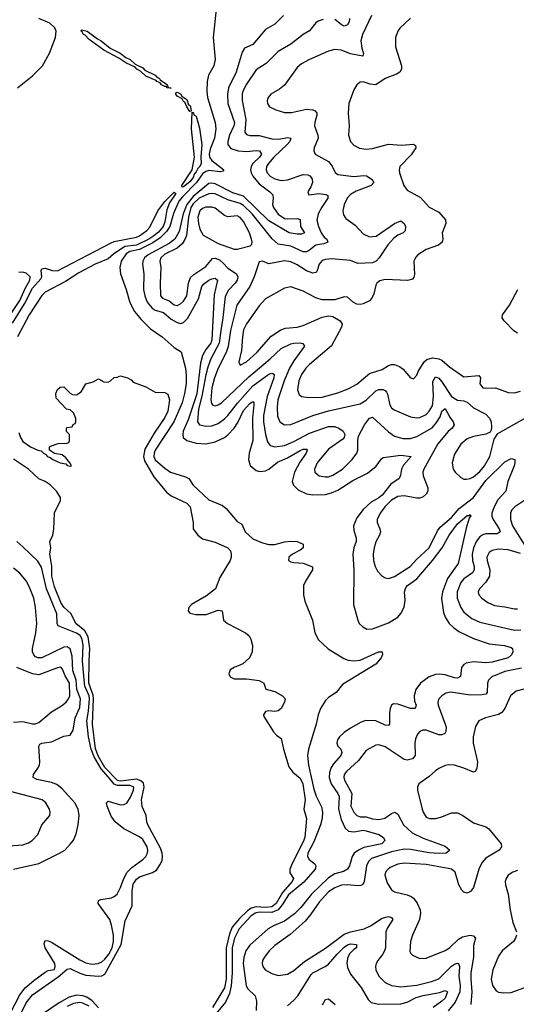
# Model space of a CAD drawing. Header units: inches. Extents: x 1649636 to 1815363, y 506543 to 641975.
# Tile 601 of 656: x 1751069 to 1754222, y 602891 to 609143. Entities that reach past the tile are written whole.
import ezdxf

# ---------------------------------------------------------------- set-up
doc = ezdxf.new("R2010")
doc.units = ezdxf.units.IN
doc.header["$MEASUREMENT"] = 0
doc.layers.add('B7650', color=7, linetype='Continuous')

msp = doc.modelspace()

# ---------------------------------------------------------------- linework, layer by layer
at = {"layer": 'B7650', "color": 5}
for points, elevation in [([(1752319.2, 609230), (1752298.1, 609030), (1752310.1, 608890), (1752301.1, 608850), (1752268.7, 608791.3), (1752259, 608750), (1752257.4, 608690), (1752261.8, 608650), (1752309.7, 608490), (1752315.4, 608450), (1752306.9, 608390), (1752279.3, 608320.7), (1752272.4, 608290), (1752275.2, 608270), (1752289, 608249), (1752365.3, 608190), (1752359, 608181), (1752343.9, 608176.1), (1752270, 608185), (1752250, 608179.6), (1752230, 608163.4), (1752191.6, 608108.4), (1752101.9, 608018.1), (1752080.5, 607990), (1752046.7, 607913.3), (1752022.5, 607830), (1752001.8, 607798.2), (1751961.2, 607758.8), (1751913.7, 607726.3), (1751830, 607684.9), (1751768.7, 607671.3), (1751744.3, 607655.7), (1751712.7, 607610), (1751705.2, 607570), (1751708.9, 607530), (1751745.1, 607430), (1751768.4, 607348.4), (1751797.3, 607290), (1751839.7, 607239.7), (1751899.5, 607179.5), (1751973, 607130), (1752050, 607062.1), (1752093.9, 607033.9), (1752120.9, 606930), (1752126.6, 606886.6), (1752126.1, 606830), (1752116.2, 606770), (1752099.9, 606710), (1752047, 606590), (1751930.3, 606410), (1751922.2, 606390), (1751920.8, 606370), (1751929, 606349), (1751990, 606295.1), (1752026.6, 606270), (1752121.1, 606241.1), (1752143.6, 606230), (1752170, 606188.4), (1752270, 606094), (1752357.7, 606057.7), (1752379.9, 606039.9), (1752450, 605957.3), (1752479.8, 605939.8), (1752501.7, 605890), (1752550, 605846), (1752610, 605821.8), (1752650, 605811.2), (1752690, 605811.2), (1752750, 605826.9), (1752790, 605831.6), (1752831.3, 605830), (1752870, 605812.7), (1752868, 605790), (1752850, 605774), (1752800.7, 605750), (1752777.3, 605730), (1752776, 605710), (1752790, 605700.7), (1752810, 605695.5), (1752870, 605692), (1752928.2, 605668.2), (1752928.7, 605650), (1752883.2, 605576.8), (1752871.7, 605550), (1752871.6, 605490), (1752878.7, 605450), (1752927.9, 605330), (1752942.7, 605250), (1752965.8, 605205.8), (1753027.2, 605147.2), (1753126.7, 605086.6), (1753155.6, 605075.6), (1753190, 605071.4), (1753230, 605076.1), (1753348.1, 605128.1), (1753371, 605130), (1753373, 605113), (1753364.9, 605090), (1753330.2, 605050), (1753119.2, 604920.8), (1753078, 604870), (1753030, 604839.9), (1753010, 604820.5), (1752979.6, 604770), (1752963.7, 604730), (1752952.3, 604670), (1752903.4, 604510), (1752897.1, 604470), (1752903, 604410), (1752937, 604257), (1752951.6, 604211.6), (1752984.9, 604144.9), (1752991.8, 604111.8), (1752988.7, 604070), (1752979.1, 604030), (1752937.2, 603922.8), (1752899, 603850), (1752896, 603830), (1752907.5, 603810), (1752943.1, 603783.1), (1752950.1, 603770), (1752945.7, 603750), (1752872.8, 603667.2), (1752774.9, 603585.1), (1752736.6, 603523.4), (1752709.3, 603490.7), (1752670, 603472.9), (1752590, 603475.4), (1752564, 603470), (1752536.1, 603450), (1752462.4, 603370), (1752433.1, 603310), (1752419.2, 603250), (1752419, 603090), (1752412.1, 603007.9), (1752401.3, 602958.7), (1752376.4, 602903.6), (1752297.6, 602810)], 480), ([(1751054.3, 608710), (1751150, 608787.2), (1751214.9, 608850), (1751258.8, 608930), (1751297.1, 609030), (1751300.6, 609070), (1751291.4, 609091.4), (1751261.4, 609121.4), (1751189.8, 609150)], 480), ([(1752743.9, 609170), (1752690, 609114.6), (1752630, 609080.4), (1752550, 608985.6), (1752497.4, 608962.6), (1752482.6, 608937.4), (1752444.3, 608810), (1752395.8, 608710), (1752389.3, 608670), (1752391.7, 608610), (1752432.7, 608490), (1752428.9, 608470), (1752400.8, 608410), (1752390.5, 608370), (1752390.7, 608350), (1752410, 608326.2), (1752457.1, 608310), (1752510, 608305.7), (1752570, 608312.9), (1752592.6, 608310), (1752604.4, 608290), (1752591.8, 608270), (1752550.1, 608230), (1752539.4, 608210), (1752534.2, 608190), (1752538.3, 608170), (1752549.1, 608150), (1752590, 608100.9), (1752656.6, 608050), (1752675.7, 608030), (1752679.3, 608010), (1752674.8, 607970), (1752680.9, 607950), (1752710, 607908.8), (1752750, 607880.6), (1752770, 607877.6), (1752830, 607881.1), (1752850, 607874.9), (1752851.4, 607830), (1752878.4, 607790), (1752858, 607782), (1752830, 607780.6), (1752780.4, 607790), (1752650, 607866.5), (1752490, 608023.5), (1752423.4, 608043.4), (1752310, 608101.4), (1752290, 608105.4), (1752270, 608102.9), (1752170, 608020), (1752131, 607970), (1752107, 607910), (1752081.7, 607798.3), (1752053.8, 607750), (1752017.2, 607722.8), (1751885.8, 607650), (1751861.9, 607630), (1751850.1, 607610), (1751849.1, 607590), (1751858.2, 607530), (1751855.4, 607430), (1751863.1, 607390), (1751878.3, 607350), (1751910, 607310.5), (1751930, 607299.1), (1751983.2, 607283.2), (1752030, 607241.1), (1752070, 607219.6), (1752090, 607215), (1752110, 607219.8), (1752135, 607245), (1752203.5, 607370), (1752225.9, 607450), (1752235.9, 607464.1), (1752269.9, 607490), (1752290, 607498.5), (1752310, 607501), (1752325.5, 607490), (1752303.8, 607396.2), (1752289.2, 607110), (1752282.2, 607090), (1752250, 607048.4), (1752229.5, 607010), (1752218.1, 606961.9), (1752193.1, 606766.9), (1752138.6, 606601.4), (1752107.9, 606530), (1752104.1, 606510), (1752107.6, 606490), (1752130, 606470.9), (1752190, 606454), (1752250, 606450.7), (1752310, 606463.1), (1752368.9, 606491.1), (1752390, 606507.2), (1752430, 606550.1), (1752454.2, 606585.8), (1752490, 606661.4), (1752530, 606705.2), (1752550, 606719.6), (1752555, 606715.1), (1752556.8, 606696.8), (1752546.8, 606613.2), (1752549.7, 606470), (1752526.8, 606390), (1752521.1, 606350), (1752532.8, 606312.8), (1752570, 606280.9), (1752594.6, 606274.6), (1752630, 606279.2), (1752650, 606289.5), (1752706.7, 606333.3), (1752770, 606360.1), (1752850, 606407.8), (1752870, 606416), (1752890, 606416.9), (1752893.8, 606410), (1752887.1, 606390), (1752847.4, 606332.6), (1752814.4, 606270), (1752800.1, 606210), (1752806.7, 606186.7), (1752838.3, 606158.3), (1752890, 606132.4), (1752930, 606125), (1753010, 606127.7), (1753050, 606138.7), (1753090, 606156.1), (1753183.4, 606216.6), (1753276.7, 606263.3), (1753332, 606308), (1753365.7, 606354.3), (1753377.8, 606362.2), (1753490, 606378.9), (1753555.5, 606370), (1753505.3, 606314.7), (1753494, 606290), (1753488, 606250), (1753479.2, 606230), (1753426.2, 606193.8), (1753370, 606123.8), (1753350, 606107.1), (1753301, 606079), (1753250, 606032.3), (1753210, 605979.3), (1753189.5, 605930), (1753190, 605900.7), (1753205.8, 605850), (1753205, 605830), (1753190.2, 605790), (1753184.6, 605750), (1753190.1, 605650), (1753189.3, 605430), (1753215.5, 605330), (1753225.3, 605310), (1753247.1, 605287.1), (1753274, 605274), (1753310, 605275.5), (1753410, 605313.1), (1753470.8, 605349.2), (1753490, 605373.2), (1753510, 605412), (1753517.7, 605457.7), (1753513.1, 605510), (1753521.7, 605538.3), (1753530.6, 605550), (1753590, 605592.5), (1753690, 605708.5), (1753751.8, 605790), (1753796.9, 605870), (1753850, 605941.9), (1753910, 605994.2), (1753926.2, 605993.8), (1753930, 606001), (1753933.7, 605993.7), (1753922.6, 605977.4), (1753904.9, 605915.1), (1753854.2, 605690), (1753786, 605594), (1753754.7, 605510), (1753748, 605468), (1753759.3, 605379.3), (1753770.9, 605350), (1753796.3, 605310), (1753823.1, 605283.1), (1753858.4, 605258.4), (1753950, 605212.8), (1754050, 605178.9), (1754148.5, 605168.5), (1754190, 605155.6), (1754198.3, 605150), (1754201, 605130), (1754191.4, 605110), (1754170, 605089.9), (1754070, 605062.4), (1754030, 605059.4), (1753950, 605065.1), (1753903.7, 605056.3), (1753890, 605049), (1753875, 605030), (1753868.2, 604971.8), (1753850, 604960.8), (1753830, 604963.2), (1753770, 604983.1), (1753733.5, 604986.5), (1753710, 604984.9), (1753670.1, 604969.9), (1753613.8, 604930), (1753584.7, 604890), (1753573.6, 604850), (1753576.7, 604816.7), (1753586.2, 604790), (1753580.5, 604770), (1753550, 604769.9), (1753470, 604797.5), (1753442.2, 604797.8), (1753430.2, 604789.8), (1753422.2, 604770), (1753417.8, 604742.2), (1753417.5, 604670), (1753410, 604660.4), (1753390, 604663.9), (1753330.7, 604690.7), (1753267.3, 604692.7), (1753237.9, 604682.1), (1753170, 604644.1), (1753130, 604617.4), (1753100.2, 604590), (1753086.3, 604570), (1753081.8, 604550), (1753089.3, 604530), (1753107.6, 604510), (1753115, 604490), (1753108.3, 604470), (1753061.6, 604418.4), (1753046.1, 604393.9), (1753036.6, 604363.4), (1753034.5, 604330), (1753046.8, 604290), (1753089.3, 604230), (1753096.7, 604210), (1753093.2, 604130), (1753110, 604063.9), (1753135.3, 604010), (1753156.5, 603990), (1753190, 603985), (1753250, 603996.8), (1753270, 603992.7), (1753350, 603969.1), (1753380.2, 603950), (1753388.5, 603930), (1753368.3, 603910), (1753254.3, 603885.7), (1753220.5, 603870), (1753192.1, 603850), (1753180.7, 603830), (1753162.7, 603770), (1753151.2, 603748.8), (1753125.2, 603734.8), (1753070, 603719.9), (1753030, 603694.8), (1752922.9, 603590), (1752855, 603505), (1752814.7, 603465.3), (1752750, 603418.2), (1752679.8, 603390), (1752647.8, 603370), (1752530, 603266.1), (1752504.2, 603230), (1752491.7, 603188.3), (1752488.5, 603150), (1752507.6, 603007.6), (1752517.4, 602990), (1752564.8, 602944.8), (1752573, 602910), (1752571.6, 602851.6)], 520), ([(1752995.2, 609144.8), (1752965.3, 609134.7), (1752950, 609123.5), (1752910, 609073.1), (1752870, 609048.6), (1752790, 608987.3), (1752710, 608942.2), (1752634, 608866), (1752570, 608823.9), (1752510, 608734.2), (1752486.9, 608690), (1752481.7, 608670), (1752482.5, 608630), (1752505.1, 608510), (1752499.7, 608430), (1752510, 608414.6), (1752530, 608407.3), (1752590, 608406.9), (1752670, 608385.9), (1752715, 608385), (1752770, 608394.4), (1752790.3, 608390), (1752784.7, 608370), (1752768.2, 608350), (1752683.8, 608270), (1752648.3, 608230), (1752637, 608210), (1752634, 608190), (1752640.6, 608170), (1752659.2, 608150), (1752690, 608131.6), (1752730, 608122.8), (1752770, 608126.1), (1752870, 608160.1), (1752898.1, 608158.1), (1752911.8, 608151.8), (1752920.1, 608140.1), (1752925.7, 608130), (1752927.4, 608110), (1752918.1, 608081.9), (1752898, 608050), (1752906, 608030), (1752970, 608039.2), (1753013.6, 608033.6), (1753026.3, 608026.3), (1753026.7, 608010), (1752986.7, 607953.3), (1752963.9, 607910), (1752956.2, 607870), (1752966.1, 607830), (1752983.3, 607790), (1753002.7, 607762.7), (1753018.5, 607750), (1753026.7, 607730), (1753000.1, 607719.9), (1752950, 607711), (1752910, 607678.9), (1752890, 607668.5), (1752870, 607669.5), (1752790, 607705.7), (1752710, 607718.5), (1752672.3, 607752.3), (1752545.4, 607910), (1752490, 607964.2), (1752470, 607975.8), (1752390, 607998.4), (1752310, 608036.8), (1752290, 608039.9), (1752270, 608036.7), (1752208.2, 608010), (1752170, 607973.1), (1752156, 607950), (1752140.7, 607890), (1752127.6, 607772.4), (1752116.4, 607743.6), (1752100.6, 607719.4), (1752068.4, 607691.6), (1751990, 607654.8), (1751964.6, 607630), (1751959.8, 607610), (1751966.3, 607570), (1751960.2, 607470), (1751962.2, 607390), (1751975.2, 607375.2), (1752018.1, 607358.1), (1752050, 607331.9), (1752070, 607327.5), (1752090, 607338.2), (1752110, 607355.6), (1752129.9, 607390), (1752140.2, 607470), (1752154.6, 607505.4), (1752175.3, 607524.7), (1752250, 607575.5), (1752293.6, 607626.4), (1752310, 607628.9), (1752337.3, 607617.3), (1752359.6, 607599.6), (1752390, 607565.8), (1752445, 607530), (1752453.3, 607510), (1752449.6, 607490), (1752437.1, 607470), (1752394.3, 607425.7), (1752373.8, 607386.2), (1752359.9, 607250), (1752345.3, 607170), (1752336.7, 607090), (1752281.9, 606990), (1752262.9, 606937.1), (1752250, 606888.6), (1752226.5, 606753.5), (1752204.3, 606670), (1752197.7, 606590), (1752210, 606569.5), (1752250, 606561.3), (1752290, 606563.4), (1752330, 606579.8), (1752370, 606609), (1752390, 606629.5), (1752451.5, 606708.5), (1752550, 606817.4), (1752650, 606891.6), (1752670, 606899), (1752677.3, 606897.3), (1752685.3, 606890), (1752683.3, 606870), (1752640.4, 606750), (1752616.5, 606630), (1752617.2, 606590), (1752628.9, 606508.9), (1752642.4, 606462.4), (1752659.2, 606439.2), (1752690.1, 606430.1), (1752750, 606439.1), (1752810, 606464), (1752910, 606517.2), (1753030, 606559.1), (1753070, 606559.1), (1753096.4, 606550), (1753123.1, 606530), (1753132.7, 606510), (1753128.5, 606490), (1753120, 606480), (1753030, 606416.1), (1752957.5, 606330), (1752940.2, 606290), (1752942.8, 606270), (1752970, 606247.3), (1753010, 606240.1), (1753030, 606241.2), (1753056.8, 606250), (1753118, 606290), (1753180.3, 606350), (1753209.8, 606390), (1753215.8, 606410), (1753215.4, 606470), (1753221.3, 606498.7), (1753258.3, 606570), (1753290, 606612.1), (1753310, 606618.6), (1753410, 606525.8), (1753450, 606497.5), (1753502.7, 606482.7), (1753550, 606483.3), (1753590, 606496.8), (1753688.1, 606551.9), (1753715.4, 606584.6), (1753738.3, 606621.7), (1753750, 606658), (1753770, 606674.4), (1753799.3, 606619.3), (1753821.9, 606590), (1753827.9, 606570), (1753815.8, 606550), (1753790, 606528.5), (1753724.3, 606450), (1753636.1, 606290), (1753629.4, 606270), (1753630, 606246.8), (1753661.5, 606170), (1753660.6, 606150), (1753650.2, 606130), (1753630, 606112.7), (1753610, 606105.8), (1753590, 606105.6), (1753510, 606120.5), (1753470, 606115.7), (1753430, 606091.1), (1753387.6, 606050), (1753357, 606010), (1753338.5, 605970), (1753338, 605950), (1753355.8, 605910), (1753359.8, 605890), (1753354, 605870), (1753331.4, 605828.6), (1753319.8, 605790), (1753314, 605750), (1753315, 605710), (1753325.5, 605670), (1753341.2, 605641.2), (1753370, 605610.3), (1753390, 605598), (1753410, 605595.6), (1753450, 605607.9), (1753548.7, 605671.3), (1753590, 605718), (1753669.3, 605790), (1753722.1, 605897.9), (1753738.9, 605921.1), (1753810, 605981.8), (1753860.6, 606039.4), (1753950, 606109.2), (1754030, 606217.1), (1754150, 606335), (1754190, 606357.6), (1754212.1, 606350), (1754213.9, 606330), (1754209.5, 606310), (1754168.3, 606210), (1754156.8, 606150), (1754105.1, 606094.9), (1754080.9, 606050), (1754066.5, 606010), (1754067, 605990), (1754075.3, 605970), (1754113.4, 605910), (1754119.3, 605890), (1754100.9, 605879.1), (1754030, 605878.5), (1754010, 605873), (1753990, 605859.4), (1753970, 605832.4), (1753950.1, 605790), (1753941.8, 605750), (1753943.7, 605710), (1753955.6, 605670), (1753955.8, 605650), (1753943.5, 605630), (1753890, 605593.1), (1753869.6, 605570), (1753847.5, 605510), (1753847.4, 605470), (1753869.5, 605410), (1753890, 605380.7), (1753940.1, 605340.1), (1753990, 605317), (1754210, 605266.6), (1754250.3, 605269.7)], 540), ([(1753302, 609170), (1753245.9, 609050), (1753235.8, 609010), (1753241.6, 608961.6), (1753251.4, 608928.6), (1753247.7, 608912.3), (1753170, 608925.5), (1753110, 608949), (1753070, 608954), (1753030, 608942.4), (1752910, 608890.7), (1752857.7, 608862.3), (1752830, 608839.1), (1752750, 608728), (1752718.8, 608701.2), (1752663.8, 608670), (1752647, 608650), (1752641.3, 608630), (1752641.6, 608610), (1752654.8, 608590), (1752696, 608570), (1752750, 608554.6), (1752794.1, 608554.1), (1752890, 608575), (1752930, 608571.5), (1752944.3, 608564.3), (1752956.5, 608550), (1752956.4, 608536.4), (1752942.7, 608490), (1752942, 608470), (1752963.2, 608410), (1752963.8, 608390), (1752938.5, 608330), (1752936, 608310), (1752945.3, 608290), (1753030, 608242.8), (1753053.3, 608213.3), (1753072.6, 608172.6), (1753090, 608160.7), (1753190, 608147.7), (1753253.8, 608153.9), (1753270.9, 608150.9), (1753308.1, 608128.1), (1753317.4, 608110), (1753300.3, 608090), (1753205.1, 608054.9), (1753170, 608032.1), (1753149.5, 608010), (1753129.4, 607970), (1753121.2, 607930), (1753124.5, 607904.5), (1753139.7, 607879.7), (1753198.3, 607838.4), (1753250, 607783.7), (1753290, 607765.2), (1753331.6, 607768.4), (1753450, 607848.4), (1753490, 607864.9), (1753511.4, 607850), (1753517.8, 607830), (1753516.9, 607803.1), (1753504.9, 607790), (1753470, 607774.8), (1753443.9, 607756.1), (1753405.8, 607714.2), (1753350.9, 607630), (1753332.1, 607610), (1753310, 607599), (1753215.9, 607595.9), (1753170, 607614.2), (1753050, 607623.7), (1753010, 607621), (1752990, 607613.3), (1752978.3, 607601.8), (1752970.1, 607589.9), (1752956.1, 607543.9), (1752950, 607537.6), (1752930, 607532.8), (1752890, 607548), (1752830, 607587.5), (1752790, 607606.6), (1752750, 607611.1), (1752652.1, 607592.1), (1752610, 607609.6), (1752590, 607605.2), (1752557, 607510), (1752530.7, 607450), (1752447.2, 607330), (1752408.1, 607170), (1752392.6, 607067.4), (1752379.1, 607030), (1752328.8, 606930), (1752306.6, 606870), (1752290, 606805.1), (1752282.7, 606730), (1752286.1, 606706.1), (1752295.1, 606695.1), (1752310, 606690.2), (1752330, 606696.8), (1752350, 606710.2), (1752525, 606875), (1752660.4, 606990), (1752730, 607055.5), (1752790, 607085.1), (1752810.1, 607090.1), (1752850.7, 607090.7), (1752866.2, 607086.2), (1752876.5, 607070), (1752810, 606977), (1752782.9, 606930), (1752749.4, 606850), (1752709.1, 606729.1), (1752703.6, 606683.6), (1752705.9, 606625.9), (1752721.8, 606590), (1752750, 606570.2), (1752790, 606571.6), (1752931.1, 606628.9), (1753030, 606658.9), (1753230, 606703.7), (1753270, 606726.6), (1753330, 606787.2), (1753350, 606795.9), (1753374.4, 606794.4), (1753388.8, 606788.8), (1753398.6, 606778.6), (1753405.3, 606765.3), (1753418.4, 606698.4), (1753430, 606679.2), (1753446, 606666), (1753550, 606620.9), (1753590, 606614), (1753610, 606616.8), (1753650, 606636.8), (1753670, 606656.3), (1753689.6, 606690.5), (1753697.3, 606750), (1753693.4, 606846.6), (1753710, 606874.4), (1753730, 606866.7), (1753750, 606843.5), (1753811.7, 606750), (1753850, 606727.3), (1753890, 606722.2), (1753910, 606713.4), (1753950, 606677.8), (1754030, 606637.6), (1754052.9, 606612.9), (1754062, 606590), (1754065.3, 606554.7), (1754063.4, 606536.6), (1754056.1, 606523.9), (1754029.1, 606510.9), (1753950, 606497), (1753910, 606481.8), (1753870, 606447.1), (1753830, 606385.1), (1753815.8, 606330), (1753822.3, 606290), (1753834, 606270), (1753870, 606235.8), (1753890, 606225.7), (1753905.8, 606225.9), (1753930, 606230.2), (1753950, 606240.6), (1753990, 606273.6), (1754021.3, 606310), (1754054, 606370), (1754081.4, 606478.6), (1754104.4, 606515.6), (1754290, 606619.3)], 560), ([(1753550, 609152.8), (1753483.7, 609090), (1753470.4, 609070), (1753455.3, 609030), (1753456.1, 608970), (1753492.4, 608850), (1753493.4, 608830), (1753483.6, 608810), (1753462.6, 608797.4), (1753390.3, 608770), (1753330, 608729.8), (1753293.5, 608733.5), (1753250, 608749.6), (1753230, 608747), (1753210, 608729.5), (1753190, 608698), (1753159.6, 608610), (1753155.6, 608550), (1753160.9, 608470), (1753156, 608410), (1753170.2, 608370.2), (1753190, 608347), (1753227.3, 608327.3), (1753270, 608320.7), (1753310, 608324.7), (1753410, 608351.9), (1753494.1, 608345.9), (1753570, 608352.2), (1753583.4, 608343.4), (1753585.3, 608330), (1753555, 608285), (1753482.8, 608210), (1753477.6, 608190), (1753480.2, 608170), (1753509, 608090), (1753530, 608060.3), (1753613.9, 608013.9), (1753670, 607953.7), (1753730, 607921.5), (1753772.3, 607872.3), (1753775, 607850), (1753751.1, 607790), (1753755, 607750), (1753751.3, 607730), (1753728.8, 607711.2), (1753650, 607683.7), (1753596.5, 607650), (1753583.9, 607636.1), (1753571.3, 607610), (1753575.6, 607524.4), (1753572.6, 607507.4), (1753563.6, 607496.4), (1753532.1, 607487.9), (1753390, 607493.3), (1753356.1, 607483.9), (1753337.1, 607470), (1753330, 607457.2), (1753318, 607402), (1753304.8, 607375.2), (1753290, 607358.9), (1753250, 607338.5), (1753230, 607333.7), (1753210, 607336.9), (1753187.3, 607350), (1753150, 607382), (1753130, 607383.7), (1753070, 607364.2), (1752990, 607363.5), (1752950, 607376.8), (1752870, 607419.8), (1752790, 607446.8), (1752750, 607439.3), (1752630.1, 607369.9), (1752590, 607326.9), (1752510, 607212.3), (1752490, 607173.3), (1752482.9, 607130), (1752478.1, 607041.9), (1752459.6, 606970), (1752470, 606950.4), (1752510, 606970.2), (1752575.7, 607030), (1752665.9, 607134.1), (1752726.6, 607173.4), (1752756.4, 607183.6), (1752830, 607191.6), (1752870, 607201.7), (1752990, 607254), (1753030, 607262.8), (1753057.4, 607257.4), (1753103.1, 607230), (1753116.9, 607210), (1753113.5, 607190), (1753048, 607072), (1752910, 606954.6), (1752886.6, 606930), (1752858.9, 606890), (1752841.5, 606850), (1752833.2, 606793.2), (1752842.8, 606762.8), (1752859.1, 606750), (1752904.2, 606744.2), (1752990, 606746.3), (1753090, 606773.1), (1753158.7, 606801.3), (1753210.8, 606829.3), (1753290, 606896.8), (1753370, 606922), (1753410, 606947.5), (1753430, 606954.2), (1753450, 606954.4), (1753481.2, 606941.2), (1753503.4, 606923.4), (1753550, 606868.2), (1753570, 606862), (1753590, 606886.8), (1753599.3, 606910), (1753636.8, 606970), (1753654.7, 606985.3), (1753690, 606995.1), (1753730, 606990.6), (1753750, 606981), (1753798.1, 606938.1), (1753890, 606874.7), (1753984.8, 606884.8), (1753994.7, 606870), (1753991.1, 606830), (1754010, 606806.4), (1754030, 606803), (1754090, 606805.8), (1754170, 606776), (1754210, 606772.7), (1754250, 606785.2)], 580), ([(1753164.1, 609150), (1753160.8, 609130), (1753150, 609111.4), (1753130, 609103), (1753110, 609111.7), (1753070, 609143.4)], 540), ([(1751023.3, 607216.7), (1751100.6, 607339.4), (1751150, 607439.1), (1751202.6, 607497.4), (1751209, 607510), (1751204.5, 607550), (1751210, 607561.6), (1751230, 607565.8), (1751274.8, 607550), (1751310, 607549.4), (1751650, 607726.6), (1751670, 607734.4), (1751810, 607762.3), (1751830, 607770.9), (1751875.4, 607804.6), (1751895.2, 607824.8), (1751946.5, 607930), (1751990, 607988.9), (1752050, 608048.2), (1752059.6, 608039.6), (1752020.7, 607979.3), (1752003.3, 607936.7), (1751990, 607859.7), (1751979.2, 607830), (1751950, 607793.5), (1751921.6, 607770), (1751890, 607748.9), (1751810, 607712.2), (1751737, 607703), (1751665.5, 607654.5), (1751630, 607624.3), (1751549.3, 607590.7), (1751445, 607535), (1751360.1, 607479.9), (1751230, 607413.4), (1751210, 607391.9), (1751128.3, 607270), (1751055.8, 607130)], 460), ([(1750990, 607240.3), (1751070, 607360.5), (1751103.7, 607436.3), (1751133.8, 607490), (1751135.7, 607510), (1751110, 607534.5), (1751090, 607539.9), (1751063.1, 607536.9)], 480), ([(1754230, 607152.1), (1754207.6, 607167.6), (1754145.7, 607230), (1754132.6, 607250), (1754134, 607270), (1754178.3, 607330), (1754231.3, 607430)], 580), ([(1751062.8, 606522.7), (1751074, 606490), (1751090, 606464.4), (1751137.3, 606430), (1751184.7, 606410), (1751205.8, 606405.8), (1751221, 606390), (1751239.5, 606379.5), (1751243.8, 606370), (1751263.4, 606363.4), (1751279.1, 606350), (1751326, 606330), (1751362.8, 606322.8), (1751370, 606312), (1751392.9, 606307.1), (1751398, 606310), (1751388, 606330), (1751362, 606362), (1751339, 606379), (1751289.3, 606389.3), (1751258, 606410), (1751258, 606430), (1751270, 606438), (1751312.7, 606452.7), (1751370, 606454), (1751382, 606458), (1751386, 606470), (1751386, 606510), (1751367.3, 606527.3), (1751366, 606550), (1751370, 606554), (1751402, 606558), (1751408, 606572), (1751422, 606578), (1751426, 606590), (1751426, 606610), (1751410, 606646), (1751390, 606666), (1751366, 606670), (1751300.4, 606740.4), (1751298, 606770), (1751310, 606794), (1751326, 606810), (1751350, 606812), (1751390, 606772), (1751403.6, 606763.6), (1751430, 606762), (1751460.4, 606779.6), (1751490, 606831.3), (1751536.4, 606843.6), (1751570, 606862), (1751603.6, 606843.6), (1751630, 606842), (1751646, 606850), (1751668.4, 606871.6), (1751687.3, 606872.7), (1751710, 606882), (1751754, 606870), (1751776.9, 606856.9), (1751790, 606842), (1751870, 606810.8), (1751930, 606778.8), (1751990, 606776), (1752010, 606764.7), (1752019.3, 606730), (1752010, 606658), (1751990, 606616.3), (1751922.2, 606517.8), (1751863.7, 606416.3), (1751855.9, 606370), (1751861.4, 606341.4), (1751920.4, 606240.4), (1752002.3, 606142.3), (1752030, 606119.1), (1752130, 606072.7), (1752150.5, 606050), (1752170.8, 605950), (1752171.3, 605910), (1752201, 605870), (1752230, 605847.3), (1752310, 605824.9), (1752390, 605788.5), (1752407, 605770), (1752412.9, 605750), (1752412.7, 605730), (1752405.8, 605710), (1752338.9, 605601.1), (1752311.9, 605528.1), (1752254.3, 605485.7), (1752160.1, 605430), (1752143.5, 605410), (1752139.6, 605390), (1752150, 605375.3), (1752186.7, 605366.7), (1752253, 605367), (1752330, 605393.4), (1752354, 605390), (1752362.4, 605330), (1752388.2, 605310), (1752503.6, 605250), (1752526.3, 605230), (1752537.4, 605210), (1752547.2, 605170), (1752545.3, 605130), (1752528.9, 605090), (1752487, 605053), (1752430.7, 605030), (1752405.5, 605014.5), (1752397.1, 604990), (1752404.9, 604970), (1752430, 604958), (1752510, 604958), (1752590, 604946), (1752618.8, 604930), (1752631.1, 604891.1), (1752690, 604876.3), (1752738, 604850), (1752754.8, 604830), (1752750.7, 604810), (1752730, 604769.4), (1752710, 604754.5), (1752690, 604749.4), (1752650, 604754.5), (1752630.6, 604749.4), (1752617.3, 604730), (1752618.8, 604718.8), (1752681.4, 604621.4), (1752699.8, 604599.8), (1752730, 604578), (1752744, 604510), (1752778.5, 604398.5), (1752804.1, 604364.1), (1752850, 604327.1), (1752867.5, 604290), (1752881.4, 604190), (1752874.3, 604130), (1752890.8, 604070), (1752880.3, 603950), (1752870, 603922.2), (1752800.8, 603790), (1752785.1, 603750), (1752785.2, 603725.2), (1752808.6, 603690), (1752799.9, 603670), (1752738.8, 603601.2), (1752696.8, 603530), (1752670, 603509), (1752630, 603505.3), (1752570, 603509.1), (1752538.5, 603501.5), (1752514.6, 603485.4), (1752464.3, 603435.7), (1752418.8, 603381.2), (1752401.3, 603338.7), (1752380.2, 603250), (1752379.3, 603050), (1752370, 602996.1), (1752293, 602870)], 460), ([(1751054.9, 602785.1), (1751110, 602899.4), (1751149.9, 602950), (1751314.4, 603065.6), (1751370, 603114.4), (1751390, 603118.5), (1751450, 603089.4), (1751490, 603075.5), (1751570, 603070.4), (1751590, 603071.7), (1751610, 603081.5), (1751713.8, 603270), (1751739.4, 603420.6), (1751783.2, 603516.8), (1751782.8, 603610), (1751790, 603652.7), (1751810, 603685.2), (1751830, 603700.5), (1751911.6, 603728.4), (1751937, 603743), (1751962, 603778), (1751973, 603807), (1751976, 603830), (1751974, 603850), (1751962.2, 603882.2), (1751883.5, 604030), (1751876.4, 604050), (1751872.8, 604090), (1751847.5, 604147.5), (1751842.5, 604190), (1751858.5, 604270), (1751854.6, 604294.6), (1751839.3, 604310), (1751810, 604319.5), (1751710, 604307.9), (1751690, 604312.8), (1751610, 604394.2), (1751570, 604463.4), (1751550, 604514), (1751530.9, 604670), (1751538, 604830), (1751534.6, 604854.6), (1751509, 604930), (1751509.7, 605070.3), (1751515, 605150), (1751504.3, 605224.3), (1751481.7, 605261.7), (1751425.4, 605310), (1751396.8, 605370), (1751350, 605411.7), (1751330, 605442.3), (1751290, 605542.3), (1751272.9, 605610), (1751274, 605674), (1751261.5, 605750), (1751266.6, 605790), (1751261.2, 605830), (1751279, 605870), (1751285.2, 605910), (1751289.1, 606010.9), (1751328, 606090), (1751328, 606110), (1751302.7, 606150), (1751261.6, 606190), (1751231.5, 606210), (1751190, 606227.4), (1751125.4, 606290), (1751030, 606353.3)], 460), ([(1754303, 606110), (1754212.8, 606050), (1754194, 606030), (1754186.3, 606010), (1754186.3, 605970), (1754198.6, 605930), (1754273.2, 605810)], 560), ([(1751010, 602836.8), (1751070, 602950.7), (1751104.3, 602995.7), (1751158, 603042), (1751230, 603094.1), (1751250, 603104.8), (1751290, 603112.2), (1751295.3, 603130), (1751292, 603150), (1751229.8, 603250.2), (1751224, 603276), (1751230, 603296.4), (1751250, 603294.7), (1751270, 603286), (1751450, 603172.3), (1751490, 603153.7), (1751530, 603146.6), (1751567, 603150), (1751590, 603159.8), (1751610, 603176.4), (1751635.7, 603210), (1751656.7, 603250), (1751664.4, 603290), (1751663.7, 603330), (1751653, 603393), (1751640.6, 603430), (1751567.4, 603530), (1751569.6, 603550), (1751583.4, 603556.6), (1751652.3, 603567.7), (1751670, 603574.6), (1751688.3, 603590), (1751710, 603632.3), (1751730.6, 603690), (1751752.1, 603730), (1751780.7, 603759.3), (1751851.2, 603810), (1751870.5, 603830), (1751881.3, 603850), (1751883.6, 603870), (1751878.5, 603890), (1751850, 603937.4), (1751830, 603955.3), (1751730, 604005.1), (1751675, 604050), (1751650, 604086.4), (1751623.9, 604150), (1751619.3, 604170), (1751630, 604180.7), (1751710, 604158), (1751730, 604158.6), (1751750, 604168.9), (1751773.6, 604206.4), (1751791.8, 604250), (1751794.6, 604270), (1751770, 604280.4), (1751690, 604279.6), (1751667.9, 604288), (1751633.5, 604333.5), (1751585.4, 604385.4), (1751542.8, 604462.8), (1751523.7, 604510), (1751506.9, 604590), (1751496, 604690), (1751506.7, 604753.3), (1751512.2, 604830), (1751509.7, 604850), (1751482.7, 604910), (1751479.6, 604930), (1751466.9, 605070), (1751471.9, 605170), (1751466.8, 605210), (1751452.9, 605232.9), (1751430, 605248.6), (1751313.1, 605293.1), (1751307.6, 605310), (1751304.1, 605370), (1751240, 605530), (1751206.8, 605666.8), (1751184, 605704), (1751090, 605796.1), (1751050, 605828.9)], 480), ([(1754250, 605753.7), (1754170, 605777.6), (1754110, 605781.6), (1754070, 605773.2), (1754050, 605760.3), (1754035.7, 605730), (1754036.8, 605710), (1754053.5, 605650), (1754051.6, 605610), (1754030, 605571.9), (1753988.2, 605530), (1753981.3, 605510), (1753985.5, 605490), (1754003.6, 605470), (1754042.1, 605442.1), (1754083.9, 605423.9), (1754150, 605415.7), (1754210, 605401.6), (1754230, 605402)], 560), ([(1751030, 603748), (1751190, 603785.7), (1751322.6, 603850), (1751354.7, 603870), (1751392.2, 603910), (1751410, 603934), (1751427, 603973), (1751439.9, 604030), (1751446.2, 604090), (1751439.8, 604130), (1751419.8, 604170), (1751338.8, 604258.8), (1751305.8, 604285.8), (1751270, 604300.2), (1751177.6, 604317.6), (1751154.5, 604330), (1751155.7, 604350), (1751185.2, 604390), (1751194.5, 604410), (1751198, 604430), (1751190.7, 604529.3), (1751198, 604542), (1751209.9, 604550.1), (1751270, 604558.4), (1751350, 604593.2), (1751390, 604599.6), (1751407.7, 604632.3), (1751421.1, 604710), (1751450, 604776.5), (1751455.3, 604830), (1751432.5, 604890), (1751426.6, 604950), (1751406.1, 605010), (1751401.3, 605101.3), (1751390, 605148.3), (1751370, 605159.9), (1751350, 605158.7), (1751210, 605091.6), (1751185.4, 605090), (1751170, 605096.4), (1751158.1, 605110), (1751151.2, 605130), (1751150.7, 605150), (1751171.4, 605250), (1751177.6, 605310), (1751169.4, 605410.6), (1751158.8, 605470), (1751130, 605544.6), (1751110, 605579.1), (1751070, 605629.2), (1751030, 605661.3)], 520), ([(1751030, 604682.2), (1751090, 604686.4), (1751150, 604670.9), (1751170, 604671.7), (1751190, 604680.2), (1751270, 604748.2), (1751334.2, 604785.8), (1751364, 604810), (1751379.3, 604830), (1751387, 604850), (1751384.7, 604930), (1751357.7, 604977.7), (1751340, 605020), (1751330, 605030.7), (1751310, 605028.1), (1751190, 604983.7), (1751150, 604989.8), (1751050, 605028.7)], 540), ([(1754255.7, 605024.3), (1754150, 605003.7), (1754066, 604970), (1754045, 604950), (1754040.2, 604930), (1754038, 604870), (1754030, 604860.3), (1754005, 604855), (1753930, 604853.1), (1753807.5, 604872.5), (1753774.3, 604865.7), (1753748.9, 604850), (1753730.2, 604829.8), (1753724.5, 604810), (1753725.4, 604790), (1753771, 604669), (1753776.3, 604650), (1753775.9, 604624.1), (1753769.4, 604610.6), (1753750, 604601.1), (1753730, 604602), (1753650, 604631.4), (1753628.6, 604631.4), (1753610, 604623.5), (1753594.4, 604605.6), (1753583.2, 604576.8), (1753579, 604550), (1753580.2, 604470), (1753564.2, 604450), (1753530, 604441.2), (1753510, 604444.3), (1753390, 604525.2), (1753350, 604538), (1753330, 604536.1), (1753270, 604502.4), (1753220.5, 604439.5), (1753143.8, 604370), (1753130.2, 604350), (1753128.3, 604330), (1753132.8, 604310), (1753177.5, 604230), (1753172.1, 604150), (1753190, 604110.3), (1753210, 604089.3), (1753230, 604081.7), (1753270, 604082.1), (1753310, 604068.9), (1753350, 604064.5), (1753386.9, 604073.1), (1753430, 604103.5), (1753451.7, 604111.7), (1753470, 604098.7), (1753505.4, 604030), (1753560.2, 603980.2), (1753630, 603946), (1753770, 603894.7), (1753799.3, 603870), (1753776.3, 603850), (1753732.6, 603847.4), (1753670, 603852.8), (1753550, 603874.5), (1753510, 603875.5), (1753430, 603858.4), (1753303.1, 603816.9), (1753283.1, 603796.9), (1753272, 603770), (1753256, 603670), (1753248.4, 603651.6), (1753235.1, 603644.9), (1753216.8, 603643.2), (1753150, 603650.4), (1753113.5, 603646.5), (1753070, 603629.9), (1753030, 603604.9), (1752970, 603539.9), (1752917.6, 603462.4), (1752881.8, 603418.2), (1752786.5, 603333.5), (1752690, 603263.8), (1752653.6, 603230), (1752622.8, 603190), (1752611.6, 603170), (1752607.8, 603150), (1752613.4, 603130), (1752628.8, 603110), (1752670, 603086), (1752710, 603074.4), (1752770, 603082.6), (1752810, 603104.5), (1752877.6, 603162.4), (1753010, 603246.9), (1753130, 603336.1), (1753170, 603351), (1753255.4, 603370), (1753297.2, 603390), (1753370, 603438.7), (1753410, 603447.6), (1753430, 603442), (1753438, 603430), (1753403.9, 603376.1), (1753393.6, 603350), (1753391.9, 603250), (1753386.3, 603230), (1753373.3, 603206.7), (1753342.4, 603170), (1753332.4, 603150), (1753329.1, 603130), (1753331.3, 603110), (1753350.2, 603070), (1753390, 603029.4), (1753430.1, 603010.1), (1753490, 603002.2), (1753590, 603012.1), (1753684.7, 603035.3), (1753730, 603053.1), (1753810, 603133.3), (1753830, 603145.8), (1753850, 603152.5), (1753854.9, 603150), (1753862.7, 603130), (1753857.3, 603070), (1753866.3, 603010), (1753863.6, 602970), (1753834.8, 602905.2), (1753790.8, 602850)], 540), ([(1754270, 604891.4), (1754221.1, 604878.9), (1754185.3, 604850), (1754150.2, 604770), (1754130, 604744.2), (1754108.8, 604731.2), (1754027.3, 604710), (1753984.9, 604690), (1753964.2, 604655.8), (1753947.9, 604590), (1753948.9, 604550), (1753975.8, 604430), (1753972.3, 604387.7), (1753960.7, 604370), (1753950, 604365.1), (1753890, 604390.8), (1753830, 604408.6), (1753790, 604410.9), (1753770, 604406.6), (1753730, 604388.4), (1753710, 604373.7), (1753670, 604338), (1753604.4, 604290), (1753599.6, 604280.4), (1753595.3, 604270), (1753596, 604250), (1753624.7, 604130), (1753630.2, 604110), (1753650, 604079.6), (1753671.2, 604071.2), (1753710, 604071.3), (1753750, 604081.3), (1753810, 604106.7), (1753850, 604105.8), (1753882.4, 604090), (1753950, 604042.3), (1754030, 604016.9), (1754046.5, 604006.5), (1754126.5, 603910), (1754127.8, 603890), (1754112.6, 603870), (1754030, 603819.4), (1754003, 603790), (1753984.6, 603750), (1753950, 603632.3), (1753932.3, 603607.7), (1753910, 603597.4), (1753890, 603602), (1753875.7, 603615.7), (1753857.1, 603650), (1753834.2, 603730), (1753810, 603749), (1753790, 603753.9), (1753650, 603777.8), (1753510, 603787.9), (1753470, 603780.8), (1753421.4, 603758.6), (1753408.2, 603750), (1753392.9, 603730), (1753387.7, 603710), (1753403, 603663), (1753430, 603618), (1753450, 603604.2), (1753530, 603586), (1753555, 603575), (1753570, 603564), (1753593.9, 603533.9), (1753612.8, 603490), (1753615, 603470), (1753607.2, 603430), (1753562.3, 603330), (1753550.3, 603290), (1753547.1, 603227.1), (1753552.7, 603212.7), (1753563.1, 603203.1), (1753610, 603182), (1753650, 603183.6), (1753770, 603232.8), (1753797.4, 603250), (1753856.2, 603303.8), (1753880.8, 603319.2), (1753930, 603329.3), (1753950, 603325.7), (1753963.6, 603310), (1753950, 603264), (1753950.1, 603190), (1753934.3, 603090), (1753933.3, 603050), (1753940.6, 602970), (1753933.4, 602890)], 560), ([(1750970, 603895.8), (1751090, 603903.2), (1751124.5, 603915.5), (1751148.3, 603930), (1751183.9, 603970), (1751210, 604030.4), (1751260.5, 604090), (1751263.5, 604110), (1751259.1, 604130), (1751234.5, 604170), (1751212.8, 604190), (1751010, 604243)], 540), ([(1754230, 603739.7), (1754201, 603730), (1754170.7, 603710), (1754158, 603690), (1754152.7, 603670), (1754154.4, 603650), (1754171.8, 603590), (1754182.8, 603490), (1754200.3, 603410), (1754223.6, 603350)], 580), ([(1754224, 603330), (1754217.8, 603310), (1754203.6, 603290), (1754131.7, 603230), (1754110, 603195.6), (1754074, 603110), (1754062.9, 603050), (1754071, 603011), (1754095.6, 602975.6), (1754110, 602967.2), (1754143, 602963), (1754190, 602966.8), (1754310, 603009.6)], 580), ([(1752770, 602881.6), (1752810, 602916.5), (1752834.7, 602945.3), (1752919.9, 603080.1), (1752930.6, 603090), (1753009.8, 603130), (1753030, 603145.1), (1753085.1, 603210), (1753130, 603252.8), (1753150, 603268.3), (1753170, 603274.8), (1753208, 603270), (1753207.6, 603250), (1753190, 603239.4), (1753165.7, 603214.3), (1753153.1, 603190), (1753145.9, 603154.1), (1753150, 603124.9), (1753170, 603082.8), (1753237, 602997), (1753281.1, 602921.1), (1753301.5, 602901.5), (1753350, 602890.7), (1753490, 602894.1), (1753530, 602904.5), (1753586.9, 602933.1), (1753630, 602946.9), (1753734.4, 602965.6), (1753770, 602979.1), (1753786.5, 602970), (1753770.1, 602930), (1753750, 602909.9), (1753694.3, 602870)], 520), ([(1751569.4, 602869.4), (1751530, 602913.1), (1751495.3, 602935.3), (1751470, 602945.2), (1751430, 602948.3), (1751383.9, 602936.1), (1751320.6, 602899.4), (1751200.9, 602819.1)], 460), ([(1752992.1, 602887.9), (1753010, 602921.3), (1753030, 602924.7), (1753071.6, 602890)], 480), ([(1751510, 602878.9), (1751470, 602898.3), (1751450, 602903.2), (1751410, 602896.8), (1751370, 602876.3)], 480)]:
    msp.add_lwpolyline(points, dxfattribs=dict(at, elevation=elevation))
for points, elevation in [([(1752030, 608709), (1752005.2, 608710), (1751998.9, 608718.9), (1751990, 608718.4), (1751970, 608729.8), (1751961.2, 608741.2), (1751940.9, 608750), (1751936.3, 608756.3), (1751870, 608784.8), (1751836.1, 608816.1), (1751812.3, 608830), (1751802.7, 608842.7), (1751742.9, 608870), (1751699.3, 608899.3), (1751603.6, 608950), (1751510, 609017.6), (1751485.2, 609045.2), (1751475.1, 609050), (1751466.3, 609066.3), (1751459.3, 609070), (1751462, 609078), (1751497.3, 609070), (1751562.8, 609022.7), (1751587.3, 609010), (1751643.1, 608963.1), (1751707.3, 608930), (1751742.4, 608902.4), (1751770, 608891.1), (1751801.7, 608861.7), (1751850, 608837), (1751863.7, 608823.7), (1751930, 608790.2), (1751939.2, 608779.2), (1751956.4, 608770), (1751961.2, 608761.2), (1752007.3, 608730), (1752003.6, 608723.6), (1752010, 608722), (1752012.4, 608712.4)], 460), ([(1752150, 608561.2), (1752130, 608589.3), (1752118.7, 608618.7), (1752110, 608623.7), (1752099.7, 608639.7), (1752070, 608657), (1752059.6, 608670), (1752061, 608679), (1752070, 608683), (1752090, 608672.4), (1752098.5, 608658.5), (1752130, 608637.1), (1752142, 608602), (1752150, 608600.7), (1752154, 608590), (1752157.3, 608562.7)], 460), ([(1752100.6, 608080.6), (1752098.5, 608090), (1752165.1, 608190), (1752178.7, 608270), (1752159.8, 608450), (1752164, 608556), (1752170, 608554.8), (1752177.3, 608537.3), (1752190.1, 608530.1), (1752210, 608454), (1752225.3, 608350), (1752219.4, 608270), (1752222.2, 608230), (1752213.8, 608210), (1752201, 608199), (1752190, 608176.9), (1752176.7, 608163.3), (1752170, 608140.3), (1752150, 608114), (1752110, 608080.8)], 460), ([(1752290, 607952.6), (1752250, 607951.9), (1752230, 607944.4), (1752213.6, 607930), (1752201.1, 607890), (1752203.7, 607850), (1752212.5, 607812.5), (1752234.3, 607774.3), (1752330, 607721.7), (1752430, 607685.6), (1752450, 607686), (1752532, 607708), (1752542.7, 607717.3), (1752544.2, 607730), (1752542, 607750), (1752527.3, 607790), (1752490, 607860.9), (1752470, 607887.8), (1752450, 607896.8), (1752390, 607890.7), (1752370, 607899.3), (1752310, 607946.8)], 560)]:
    msp.add_lwpolyline(points, close=True, dxfattribs=dict(at, elevation=elevation))

doc.saveas('drawing.dxf')
